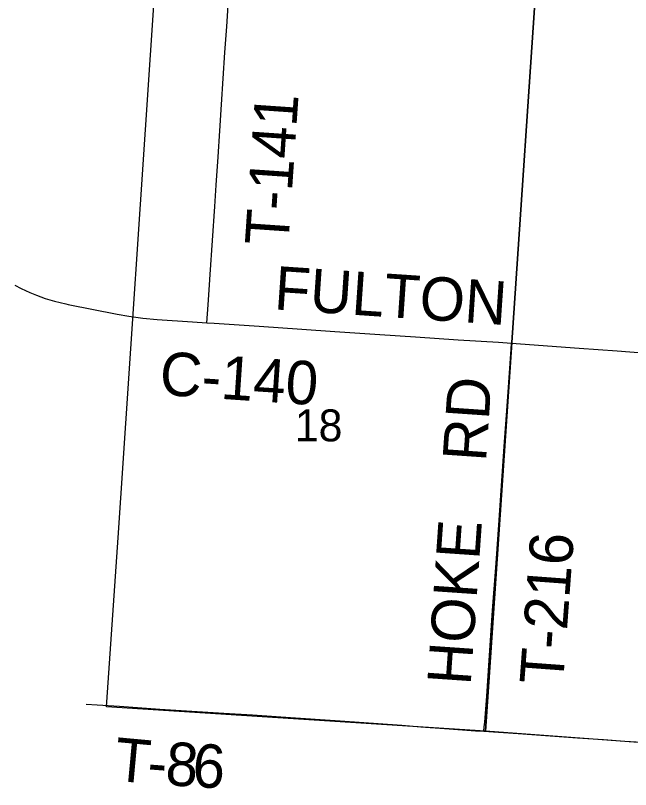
# Model space of a CAD drawing. Extents: x 1584893 to 1934202, y 663575 to 1091909.
# Drawn here: x 1809779 to 1814023, y 892718 to 898063 of the extents above; entities that cross this region are included whole.
import ezdxf

# ---------------------------------------------------------------- set-up
doc = ezdxf.new("R2010")
doc.units = 0
for name, color, linetype in [('GM_X_County_Road', 7, 'Continuous'), ('GM_X_County_Road_Text', 7, 'Continuous'), ('GM_X_Section', 7, 'Continuous'), ('GM_X_Section_Text', 7, 'Continuous'), ('GM_X_Township_Road', 7, 'Continuous'), ('GM_X_Township_Road_Text', 7, 'Continuous')]:
    doc.layers.add(name, color=color, linetype=linetype)

msp = doc.modelspace()

# ---------------------------------------------------------------- linework, layer by layer
at = {"layer": 'GM_X_County_Road'}
for points in [[(1809775.2, 896200.1), (1809818.4, 896177.1), (1809877.6, 896149.4), (1809922.9, 896130.8), (1809984.5, 896109.2), (1810047.2, 896090.8), (1810126.6, 896071.3), (1810141.5, 896068.4)], [(1810141.5, 896068.4), (1810480.4, 896001), (1810561, 895987), (1810658.4, 895974), (1810756.1, 895964.5), (1811001.4, 895946.8), (1811098.2, 895941.2)], [(1811098.2, 895941.2), (1811148.8, 895938.2), (1811459.7, 895916.7), (1811754.3, 895896.8), (1811983.3, 895881), (1812294.2, 895860.2), (1812539.8, 895844.2), (1812834.2, 895823), (1813112.5, 895806.3), (1813202.1, 895799.8)], [(1813202.1, 895799.8), (1813668.8, 895766.1), (1813930.6, 895748), (1814192.3, 895727.7), (1814944.6, 895672.7), (1815141.1, 895659), (1815827.9, 895606.8), (1815926.3, 895600.3)]]:
    msp.add_lwpolyline(points, dxfattribs=at)
at = {"layer": 'GM_X_Section'}
for points in [[(1813386, 898491.9), (1813022.7, 893121.3), (1810407.3, 893289.5), (1810489.6, 894489.9), (1810726.9, 898030.6), (1810768.6, 898652.1)], [(1818796.6, 898114.4), (1818447.1, 892717.6), (1813022.7, 893121.3), (1813386, 898491.9)]]:
    msp.add_lwpolyline(points, close=True, dxfattribs=at)
at = {"layer": 'GM_X_Township_Road'}
for points in [[(1811098.2, 895941.2), (1811107.5, 896066.1), (1811117.7, 896203.4), (1811123, 896273.8), (1811153.4, 896743.7), (1811162.8, 896891.1), (1811176.7, 897087.6), (1811188.2, 897267.8), (1811200.5, 897447.9), (1811224.3, 897808.3), (1811237, 897988.3), (1811256.7, 898283)], [(1813011.2, 893119.9), (1813014, 893149.6), (1813017, 893182.4), (1813030.7, 893362.8), (1813048.3, 893608.9), (1813071.5, 893953.6), (1813096.3, 894281.5), (1813115.8, 894577), (1813152.3, 895085.5), (1813171.4, 895364.5), (1813193.6, 895659.7), (1813199.6, 895758.3), (1813202.1, 895799.8)], [(1810265.8, 893306.7), (1810342.7, 893301.9), (1810497, 893292.3), (1810775.3, 893273.5), (1811217.5, 893245.3), (1811414, 893232.3), (1811676.1, 893215.8), (1812020, 893192.6), (1812445.6, 893161.5), (1812576.3, 893151.3), (1812772.7, 893136.6), (1812952.8, 893123.8), (1813011.2, 893119.9)], [(1813011.2, 893119.9), (1813247.5, 893104.1), (1813656.7, 893074.9), (1813836.9, 893062.8), (1813984.2, 893052.4), (1814180.8, 893039.6), (1814311.5, 893030.6), (1814375.4, 893026.6), (1814404.4, 893026.5), (1814453.9, 893023.4), (1814584.5, 893015.2), (1814682.8, 893005.9), (1814796.7, 892993), (1815123.8, 892966.3), (1815418.3, 892943.2), (1815599.3, 892929.7), (1815737.3, 892919.7)]]:
    msp.add_lwpolyline(points, dxfattribs=at)

# ---------------------------------------------------------------- texts
at = {"layer": 'GM_X_County_Road_Text'}
for s, rotation, p in [('FULTON', 356.1184, (1811558.7, 896033.9)), ('C-140', 356.1489, (1810767.2, 895444.6))]:
    msp.add_text(s, height=300, rotation=rotation, dxfattribs=at).set_placement(p)
at = {"layer": 'GM_X_Section_Text'}
msp.add_text('18', height=221, rotation=0, dxfattribs=at).set_placement((1811706.2, 895122.1))
at = {"layer": 'GM_X_Township_Road_Text'}
for s, rotation, p in [('T-141', 86.0708, (1811660.7, 896467.7)), ('RD', 86.0555, (1813025.1, 894977.7)), ('HOKE', 86.0384, (1812919.4, 893433.3)), ('T-216', 85.7942, (1813556.5, 893435.9)), ('T', 354.7278, (1810453, 892779.7)), ('8', 356.2391, (1810808, 892749.2)), ('6', 356.5471, (1810994.1, 892736.9)), ('-', 355.7015, (1810682.1, 892758.6))]:
    msp.add_text(s, height=300, rotation=rotation, dxfattribs=at).set_placement(p)

doc.saveas('drawing.dxf')
